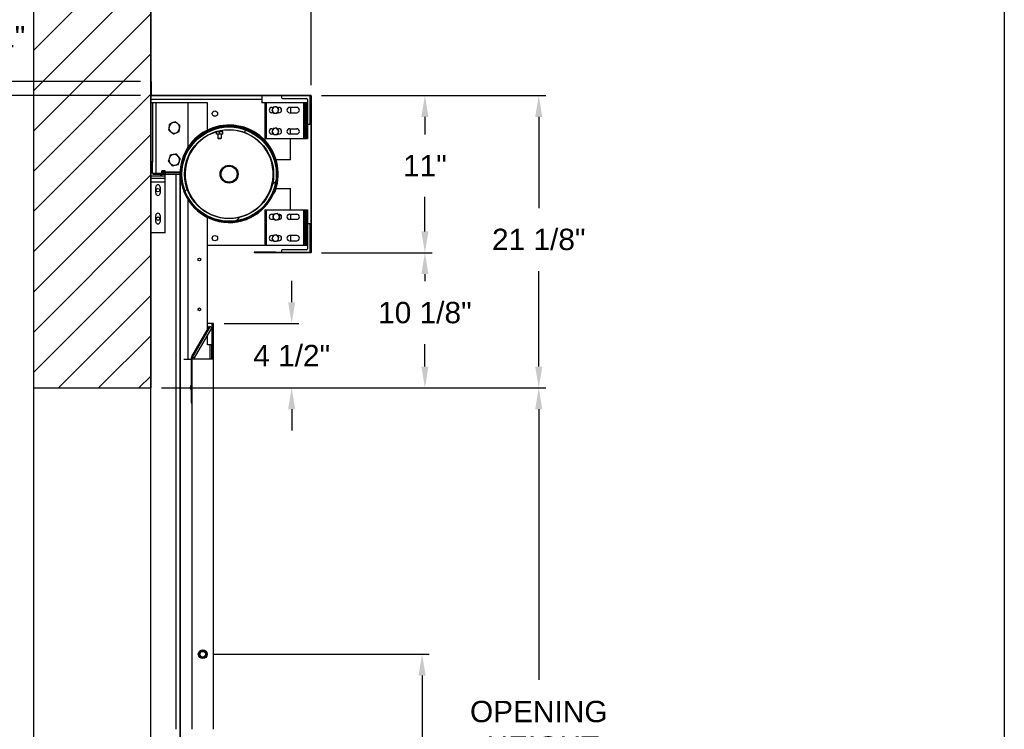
# Model space of a CAD drawing. Header units: inches. Extents: x 170 to 312, y 215 to 248.
# Tile 348 of 387: x 283.39 to 287.71, y 221.92 to 225.03. Entities that reach past the tile are written whole.
import ezdxf

# ---------------------------------------------------------------- set-up
doc = ezdxf.new("R2010")
doc.units = ezdxf.units.IN
doc.header["$LTSCALE"] = 0.25
doc.header["$MEASUREMENT"] = 0
doc.layers.add('ANNOTATIONS', color=1, linetype='Continuous')
doc.layers.add('STANDARD MOTOR RH', color=7, linetype='Continuous')
doc.styles.add('ARIAL', font='arial.ttf', dxfattribs={"height": 0.09375})
doc.dimstyles.new('STANDARD$0', dxfattribs={"dimtxt": 0.09375, "dimasz": 0.09375, "dimexe": 0.03125, "dimexo": 0.046875, "dimgap": 0.09, "dimtad": 0, "dimtih": 1, "dimtoh": 1, "dimdec": 4, "dimzin": 0, "dimdsep": 46, "dimtxsty": 'ARIAL', "dimcen": 0.09, "dimadec": 0, "dimazin": 0, "dimtfac": 1, "dimtdec": 4, "dimtofl": 0, "dimtmove": 0, "dimatfit": 1, "dimfxl": 1, "dimtolj": 1, "dimtzin": 0, "dimarcsym": 0})
pattern_1 = [(45, (278.11682, 207.31898), (-0.265165, 0.265165), []), (45, (278.2936, 207.31898), (-0.265165, 0.265165), [])]

# ---------------------------------------------------------------- blocks, each defined once
blk = doc.blocks.new('*D128')
at = {"layer": 'ANNOTATIONS', "color": 0, "lineweight": -2, "transparency": 16777216}
for p, q in [((284.7153, 224.6991), (285.1998, 224.6991)), ((285.1685, 224.6053), (285.1685, 224.5283)), ((285.1685, 224.1024), (285.1685, 224.2541)), ((284.7153, 224.0086), (285.1998, 224.0086))]:
    blk.add_line(p, q, dxfattribs=at)
at = {"layer": 'ANNOTATIONS', "color": 0, "transparency": 16777216}
for points in [[(285.1529, 224.6053), (285.1842, 224.6053), (285.1685, 224.6991)], [(285.1529, 224.1024), (285.1842, 224.1024), (285.1685, 224.0086)]]:
    blk.add_solid(points, dxfattribs=at)
at = {"layer": 'defpoints', "color": 0, "transparency": 16777216}
for p in [(284.6684, 224.6991), (285.1685, 224.6991), (284.6684, 224.0086)]:
    blk.add_point(p, dxfattribs=at)
at = {"layer": 'ANNOTATIONS', "color": 0, "transparency": 16777216, "insert": (285.1685, 224.3912), "char_height": 0.09375, "attachment_point": 5, "style": 'ARIAL'}
blk.add_mtext('\\A1;11"', dxfattribs=at)
blk = doc.blocks.new('*D129')
at = {"layer": 'ANNOTATIONS', "color": 0, "lineweight": -2, "transparency": 16777216}
for p, q in [((283.9653, 224.7445), (283.9653, 225.3378)), ((284.6699, 224.7445), (284.6699, 225.3378)), ((283.8716, 225.3066), (283.7778, 225.3066)), ((284.7637, 225.3066), (284.8574, 225.3066))]:
    blk.add_line(p, q, dxfattribs=at)
at = {"layer": 'ANNOTATIONS', "color": 0, "transparency": 16777216}
for points in [[(283.8716, 225.3222), (283.8716, 225.2909), (283.9653, 225.3066)], [(284.7637, 225.3222), (284.7637, 225.2909), (284.6699, 225.3066)]]:
    blk.add_solid(points, dxfattribs=at)
at = {"layer": 'defpoints', "color": 0, "transparency": 16777216}
for p in [(283.9653, 225.3066), (283.9653, 224.6976), (284.6699, 224.6976)]:
    blk.add_point(p, dxfattribs=at)
at = {"layer": 'ANNOTATIONS', "color": 0, "transparency": 16777216, "insert": (284.3189, 225.3066), "char_height": 0.09375, "attachment_point": 5, "style": 'ARIAL'}
blk.add_mtext('\\A1;11 1/4"', dxfattribs=at)
blk = doc.blocks.new('*D123')
at = {"layer": 'ANNOTATIONS', "color": 0, "lineweight": -2, "transparency": 16777216}
for p, q in [((284.5838, 223.7914), (284.5838, 223.8851)), ((284.2872, 223.6976), (284.6151, 223.6976)), ((284.0122, 223.4151), (284.6151, 223.4151)), ((284.5838, 223.3214), (284.5838, 223.2276))]:
    blk.add_line(p, q, dxfattribs=at)
at = {"layer": 'ANNOTATIONS', "color": 0, "transparency": 16777216}
for points in [[(284.5682, 223.7914), (284.5994, 223.7914), (284.5838, 223.6976)], [(284.5682, 223.3214), (284.5994, 223.3214), (284.5838, 223.4151)]]:
    blk.add_solid(points, dxfattribs=at)
at = {"layer": 'defpoints', "color": 0, "transparency": 16777216}
for p in [(284.2403, 223.6976), (284.5838, 223.6976), (283.9653, 223.4151)]:
    blk.add_point(p, dxfattribs=at)
at = {"layer": 'ANNOTATIONS', "color": 0, "transparency": 16777216, "insert": (284.5838, 223.5564), "char_height": 0.09375, "attachment_point": 5, "style": 'ARIAL'}
blk.add_mtext('\\A1;4 1/2"', dxfattribs=at)
blk = doc.blocks.new('*D124')
at = {"layer": 'ANNOTATIONS', "color": 0, "lineweight": -2, "transparency": 16777216}
for p, q in [((284.7153, 224.0086), (285.1998, 224.0086)), ((285.1685, 223.9149), (285.1685, 223.8837)), ((285.1685, 223.5089), (285.1685, 223.6067)), ((284.0122, 223.4151), (285.1998, 223.4151))]:
    blk.add_line(p, q, dxfattribs=at)
at = {"layer": 'ANNOTATIONS', "color": 0, "transparency": 16777216}
for points in [[(285.1529, 223.9149), (285.1842, 223.9149), (285.1685, 224.0086)], [(285.1529, 223.5089), (285.1842, 223.5089), (285.1685, 223.4151)]]:
    blk.add_solid(points, dxfattribs=at)
at = {"layer": 'defpoints', "color": 0, "transparency": 16777216}
for p in [(284.6684, 224.0086), (283.9653, 223.4151), (285.1685, 223.4151)]:
    blk.add_point(p, dxfattribs=at)
at = {"layer": 'ANNOTATIONS', "color": 0, "transparency": 16777216, "insert": (285.1685, 223.7452), "char_height": 0.09375, "attachment_point": 5, "style": 'ARIAL'}
blk.add_mtext('\\A1;10 1/8"', dxfattribs=at)
blk = doc.blocks.new('*D119')
at = {"layer": 'ANNOTATIONS', "color": 0, "lineweight": -2, "transparency": 16777216}
for p, q in [((284.2403, 222.2456), (285.1874, 222.2456)), ((285.1562, 222.1518), (285.1562, 221.5545)), ((285.1562, 220.5089), (285.1562, 221.1208)), ((284.5225, 220.4151), (285.1874, 220.4151))]:
    blk.add_line(p, q, dxfattribs=at)
at = {"layer": 'ANNOTATIONS', "color": 0, "transparency": 16777216}
for points in [[(285.1406, 222.1518), (285.1718, 222.1518), (285.1562, 222.2456)], [(285.1406, 220.5089), (285.1718, 220.5089), (285.1562, 220.4151)]]:
    blk.add_solid(points, dxfattribs=at)
at = {"layer": 'defpoints', "color": 0, "transparency": 16777216}
for p in [(284.1934, 222.2456), (285.1562, 222.2456), (284.4756, 220.4151)]:
    blk.add_point(p, dxfattribs=at)
at = {"layer": 'ANNOTATIONS', "color": 0, "transparency": 16777216, "insert": (285.1562, 221.3377), "char_height": 0.09375, "attachment_point": 5, "style": 'ARIAL'}
blk.add_mtext('\\A1;50"-55"\\PPHOTOEYE', dxfattribs=at)
blk = doc.blocks.new('*D110')
at = {"layer": 'ANNOTATIONS', "color": 0, "lineweight": -2, "transparency": 16777216}
for p, q in [((284.7153, 224.6991), (285.6996, 224.6991)), ((285.6683, 224.6053), (285.6683, 224.205)), ((285.6683, 223.5089), (285.6683, 223.928)), ((284.0122, 223.4151), (285.6996, 223.4151))]:
    blk.add_line(p, q, dxfattribs=at)
at = {"layer": 'ANNOTATIONS', "color": 0, "transparency": 16777216}
for points in [[(285.6527, 224.6053), (285.684, 224.6053), (285.6683, 224.6991)], [(285.6527, 223.5089), (285.684, 223.5089), (285.6683, 223.4151)]]:
    blk.add_solid(points, dxfattribs=at)
at = {"layer": 'defpoints', "color": 0, "transparency": 16777216}
for p in [(284.6684, 224.6991), (285.6683, 224.6991), (283.9653, 223.4151)]:
    blk.add_point(p, dxfattribs=at)
at = {"layer": 'ANNOTATIONS', "color": 0, "transparency": 16777216, "insert": (285.6683, 224.0665), "char_height": 0.09375, "attachment_point": 5, "style": 'ARIAL'}
blk.add_mtext('\\A1;21 1/8"', dxfattribs=at)
blk = doc.blocks.new('*D111')
at = {"layer": 'ANNOTATIONS', "color": 0, "lineweight": -2, "transparency": 16777216}
for p, q in [((283.1215, 224.8539), (283.1215, 224.9569)), ((283.1215, 224.9569), (283.2152, 224.9569)), ((283.92, 224.7601), (283.0902, 224.7601)), ((283.9199, 224.6991), (283.0902, 224.6991)), ((283.1215, 224.6053), (283.1215, 224.5116))]:
    blk.add_line(p, q, dxfattribs=at)
at = {"layer": 'ANNOTATIONS', "color": 0, "transparency": 16777216}
for points in [[(283.1058, 224.8539), (283.1371, 224.8539), (283.1215, 224.7601)], [(283.1058, 224.6053), (283.1371, 224.6053), (283.1215, 224.6991)]]:
    blk.add_solid(points, dxfattribs=at)
at = {"layer": 'defpoints', "color": 0, "transparency": 16777216}
for p in [(283.9669, 224.7601), (283.1215, 224.6991), (283.9668, 224.6991)]:
    blk.add_point(p, dxfattribs=at)
at = {"layer": 'ANNOTATIONS', "color": 0, "transparency": 16777216, "insert": (283.3547, 224.9569), "char_height": 0.09375, "attachment_point": 5, "style": 'ARIAL'}
blk.add_mtext('\\A1;1"', dxfattribs=at)
blk = doc.blocks.new('*D117')
at = {"layer": 'ANNOTATIONS', "color": 0, "lineweight": -2, "transparency": 16777216}
for p, q in [((284.0591, 223.4151), (285.6996, 223.4151)), ((285.6683, 223.3214), (285.6683, 222.1325)), ((285.6683, 220.5089), (285.6683, 221.6977)), ((284.5693, 220.4151), (285.6996, 220.4151))]:
    blk.add_line(p, q, dxfattribs=at)
at = {"layer": 'ANNOTATIONS', "color": 0, "transparency": 16777216}
for points in [[(285.6527, 223.3214), (285.684, 223.3214), (285.6683, 223.4151)], [(285.6527, 220.5089), (285.684, 220.5089), (285.6683, 220.4151)]]:
    blk.add_solid(points, dxfattribs=at)
at = {"layer": 'defpoints', "color": 0, "transparency": 16777216}
for p in [(284.0122, 223.4151), (285.6683, 223.4151), (284.5225, 220.4151)]:
    blk.add_point(p, dxfattribs=at)
at = {"layer": 'ANNOTATIONS', "color": 0, "transparency": 16777216, "insert": (285.6683, 221.9151), "char_height": 0.09375, "attachment_point": 5, "style": 'ARIAL'}
blk.add_mtext('\\A1;OPENING\\P HEIGHT', dxfattribs=at)

msp = doc.modelspace()

# ---------------------------------------------------------------- hatches: boundary and pattern name
at = {"layer": 'STANDARD MOTOR RH'}
h = msp.add_hatch(dxfattribs=at)
h.set_pattern_fill('ANSI31', color=256, style=0)
h.set_pattern_definition([(45, (99.2209, 14.50444), (-0.08838835, 0.08838835), [])])
edge = h.paths.add_edge_path()
edge.add_line((283.44969, 226.02602), (283.44969, 223.41511))
edge.add_line((283.44969, 223.41511), (283.96532, 223.41511))
edge.add_line((283.96532, 226.02602), (283.96532, 223.41511))
edge = h.paths.add_edge_path()
edge.add_line((283.4033, 226.02602), (283.69041, 226.02602))
edge.add_line((283.69041, 226.02602), (283.69041, 225.95732))
edge.add_line((283.69041, 225.95732), (283.72882, 226.09068))
edge.add_line((283.72882, 226.09068), (283.72882, 226.02602))
edge.add_line((283.72882, 226.02602), (284.02401, 226.02602))
h = msp.add_hatch(dxfattribs=at)
h.set_pattern_fill('ANSI32', color=256, style=0)
h.set_pattern_definition(pattern_1)
edge = h.paths.add_edge_path(flags=0)
edge.add_line((283.96704, 224.75851), (283.96704, 224.70543))
edge.add_line((283.96704, 224.70543), (283.96851, 224.70543))
edge.add_line((283.96851, 224.70543), (283.96851, 224.75851))
edge.add_arc((283.96691, 224.75851), 0.0016, 0, 180)
edge.add_line((283.96532, 224.75851), (283.96532, 224.69909))
edge.add_arc((283.96679, 224.69909), 0.00147, 180, 270)
edge.add_line((283.96679, 224.69761), (284.66844, 224.69761))
edge.add_line((284.66844, 224.69761), (284.66844, 224.01011))
edge.add_line((284.66844, 224.01011), (284.42004, 224.01011))
edge.add_arc((284.42004, 224.01024), 0.000123, 90, 270, ccw=False)
edge.add_line((284.42004, 224.01036), (284.51219, 224.01036))
edge.add_line((284.51219, 224.01036), (284.51219, 224.01183))
edge.add_line((284.51219, 224.01183), (284.42004, 224.01183))
edge.add_arc((284.42004, 224.01024), 0.0016, 90, 270)
edge.add_line((284.42004, 224.00864), (284.66844, 224.00864))
edge.add_arc((284.66844, 224.01011), 0.00147, 270, 360)
edge.add_line((284.66992, 224.01011), (284.66992, 224.69761))
edge.add_arc((284.66844, 224.69761), 0.00147, 0, 90)
edge.add_line((284.66844, 224.69909), (283.96679, 224.69909))
edge.add_line((283.96679, 224.69909), (283.96679, 224.75851))
edge.add_arc((283.96691, 224.75851), 0.000123, 0, 180, ccw=False)
h = msp.add_hatch(dxfattribs=at)
h.set_pattern_fill('ANSI32', color=256, style=0)
h.set_pattern_definition(pattern_1)
edge = h.paths.add_edge_path(flags=0)
edge.add_arc((284.30907, 224.35386), 0.20703, 0, 360)
edge = h.paths.add_edge_path(flags=0)
edge.add_arc((284.30907, 224.35386), 0.19531, 0, 360)
h = msp.add_hatch(dxfattribs=at)
h.set_pattern_fill('ANSI32', color=256, style=0)
h.set_pattern_definition(pattern_1)
edge = h.paths.add_edge_path(flags=0)
edge.add_line((283.96532, 224.40855), (283.96532, 224.34605))
edge.add_line((283.96532, 224.34605), (284.02782, 224.34605))
edge.add_line((284.02782, 224.34605), (284.02782, 224.34996))
edge.add_arc((284.02391, 224.34996), 0.00391, 0, 90)
edge.add_line((284.02391, 224.35386), (283.97704, 224.35386))
edge.add_arc((283.97704, 224.35777), 0.00391, 180, 270, ccw=False)
edge.add_line((283.97313, 224.35777), (283.97313, 224.40464))
edge.add_arc((283.96922, 224.40464), 0.00391, 0, 90)
edge.add_line((283.96922, 224.40855), (283.96532, 224.40855))
h = msp.add_hatch(dxfattribs=at)
h.set_pattern_fill('ANSI38', color=256, style=0)
h.set_pattern_definition([(45, (278.11682, 207.31898), (-0.08838835, 0.08838835), []), (135, (278.11682, 207.31898), (-0.265165, 0.08838835), [0.3125, -0.1875])])
edge = h.paths.add_edge_path(flags=0)
edge.add_arc((284.01657, 224.36511), 0.000313, 90, 180, ccw=False)
edge.add_line((284.01657, 224.36543), (284.02469, 224.36543))
edge.add_arc((284.02469, 224.36511), 0.000313, 0, 90, ccw=False)
edge.add_line((284.025, 224.36511), (284.025, 224.36386))
edge.add_arc((284.02532, 224.36386), 0.000313, 180, 270)
edge.add_line((284.02532, 224.36355), (284.0275, 224.36355))
edge.add_arc((284.0275, 224.36386), 0.000313, 270, 360)
edge.add_line((284.02782, 224.36386), (284.02782, 224.36793))
edge.add_arc((284.0275, 224.36793), 0.000313, 0, 90)
edge.add_line((284.0275, 224.36824), (284.01375, 224.36824))
edge.add_arc((284.01375, 224.36793), 0.000313, 90, 180)
edge.add_line((284.01344, 224.36793), (284.01344, 224.35699))
edge.add_arc((284.01313, 224.35699), 0.000313, 270, 360, ccw=False)
edge.add_line((284.01313, 224.35668), (283.975, 224.35668))
edge.add_arc((283.975, 224.35636), 0.000313, 90, 180)
edge.add_line((283.97469, 224.35636), (283.97469, 224.35418))
edge.add_arc((283.975, 224.35418), 0.000313, 180, 270)
edge.add_line((283.975, 224.35386), (284.0275, 224.35386))
edge.add_arc((284.0275, 224.35418), 0.000313, 270, 360)
edge.add_line((284.02782, 224.35418), (284.02782, 224.35824))
edge.add_arc((284.0275, 224.35824), 0.000313, 0, 90)
edge.add_line((284.0275, 224.35855), (284.02532, 224.35855))
edge.add_arc((284.02532, 224.35824), 0.000313, 90, 180)
edge.add_line((284.025, 224.35824), (284.025, 224.35699))
edge.add_arc((284.02469, 224.35699), 0.000313, 270, 360, ccw=False)
edge.add_line((284.02469, 224.35668), (284.01657, 224.35668))
edge.add_arc((284.01657, 224.35699), 0.000313, 180, 270, ccw=False)
edge.add_line((284.01625, 224.35699), (284.01625, 224.36511))
h = msp.add_hatch(dxfattribs=at)
h.set_pattern_fill('ANSI31', color=256, style=0)
h.set_pattern_definition([(45, (278.11682, 207.31898), (-0.08838835, 0.08838835), [])])
edge = h.paths.add_edge_path(flags=0)
edge.add_line((284.09228, 224.36068), (284.01626, 224.36084))
edge.add_line((284.01626, 224.36084), (284.01626, 224.36122))
edge.add_line((284.01626, 224.36122), (284.09228, 224.36106))
edge.add_line((284.09228, 224.36106), (284.09228, 224.36106))
edge.add_line((284.09228, 224.36106), (284.01626, 224.36123))
edge.add_line((284.01626, 224.36123), (284.01626, 224.36142))
edge.add_line((284.01626, 224.36142), (284.09228, 224.36139))
edge.add_line((284.09228, 224.36139), (284.09228, 224.3614))
edge.add_line((284.09228, 224.3614), (284.01626, 224.36143))
edge.add_line((284.01626, 224.36143), (284.01626, 224.36165))
edge.add_line((284.01626, 224.36165), (284.09228, 224.36179))
edge.add_line((284.09228, 224.36179), (284.09228, 224.3618))
edge.add_line((284.09228, 224.3618), (284.01626, 224.36166))
edge.add_line((284.01626, 224.36166), (284.01626, 224.36192))
edge.add_line((284.01626, 224.36192), (284.09229, 224.36227))
edge.add_line((284.09229, 224.36227), (284.09229, 224.36227))
edge.add_line((284.09229, 224.36227), (284.01626, 224.36192))
edge.add_line((284.01626, 224.36192), (284.01627, 224.36536))
edge.add_line((284.01627, 224.36536), (284.02979, 224.3637))
edge.add_line((284.02979, 224.3637), (284.03002, 224.36557))
edge.add_line((284.03002, 224.36557), (284.01509, 224.36739))
edge.add_arc((284.01502, 224.36677), 0.000625, 83.03379, 179.87656)
edge.add_line((284.01439, 224.36677), (284.01437, 224.35568))
edge.add_arc((284.01499, 224.35568), 0.000625, 179.87656, 276.71933)
edge.add_line((284.01507, 224.35506), (284.03, 224.35682))
edge.add_line((284.03, 224.35682), (284.02978, 224.35868))
edge.add_line((284.02978, 224.35868), (284.01625, 224.35708))
edge.add_line((284.01625, 224.35708), (284.01625, 224.36018))
edge.add_line((284.01625, 224.36018), (284.09228, 224.35983))
edge.add_line((284.09228, 224.35983), (284.09228, 224.35984))
edge.add_line((284.09228, 224.35984), (284.01625, 224.36018))
edge.add_line((284.01625, 224.36018), (284.01625, 224.36038))
edge.add_line((284.01625, 224.36038), (284.09228, 224.36022))
edge.add_line((284.09228, 224.36022), (284.09228, 224.36022))
edge.add_line((284.09228, 224.36022), (284.01625, 224.36039))
edge.add_line((284.01625, 224.36039), (284.01626, 224.36084))
edge.add_line((284.01626, 224.36084), (284.09228, 224.36067))
edge.add_line((284.09228, 224.36067), (284.09228, 224.36068))

# ---------------------------------------------------------------- linework, layer by layer
at = {"layer": 'ANNOTATIONS', "transparency": 16777216}
msp.add_line((284.01219, 223.41511), (285.69958, 223.41511), dxfattribs=at)
at = {"layer": 'defpoints'}
msp.add_lwpolyline([(287.7119, 214.75854), (268.24203, 214.75854), (268.24203, 227.49365), (287.7119, 227.49365)], close=True, dxfattribs=at)
at = {"layer": 'STANDARD MOTOR RH'}
for p, q in [((283.44969, 226.02602), (283.44969, 220.41511)), ((283.44969, 226.02602), (283.44969, 223.41511)), ((283.96532, 220.41511), (283.96532, 226.02602)), ((283.96532, 226.02602), (283.96532, 223.41511)), ((283.96679, 224.75851), (283.96679, 224.69909)), ((283.96704, 224.70543), (283.96704, 224.75851)), ((283.96851, 224.70543), (283.96851, 224.75851)), ((284.66844, 224.69761), (283.96532, 224.69761)), ((284.45282, 224.68199), (283.96532, 224.68199)), ((284.21488, 224.66636), (283.96532, 224.66636)), ((284.66992, 224.69909), (283.96589, 224.69909)), ((283.96704, 224.70543), (283.96851, 224.70543)), ((283.97275, 224.66636), (283.97275, 224.40631)), ((283.98838, 224.35668), (283.98838, 224.66636)), ((284.129, 224.4727), (284.129, 224.66636)), ((284.21488, 224.54796), (284.21488, 224.66636)), ((284.45282, 224.69761), (284.45282, 224.66636)), ((284.65282, 224.66636), (284.45282, 224.66636)), ((284.46532, 224.66636), (284.46532, 224.51011)), ((284.47118, 224.66636), (284.47118, 224.51011)), ((284.53954, 224.69761), (284.53954, 224.6898)), ((284.54344, 224.68589), (284.64891, 224.68589)), ((284.63524, 224.66636), (284.63524, 224.51011)), ((284.6411, 224.66636), (284.6411, 224.51011)), ((284.64696, 224.66636), (284.64696, 224.51011)), ((284.65282, 224.68199), (284.65282, 224.51011)), ((284.66454, 224.57261), (284.66454, 224.69761)), ((284.66844, 224.69761), (284.66844, 224.01011)), ((284.66992, 224.69761), (284.66992, 224.01011)), ((284.49657, 224.64683), (284.50236, 224.64683)), ((284.50384, 224.62339), (284.49657, 224.62339)), ((284.50279, 224.64782), (284.49964, 224.64057)), ((284.50047, 224.64249), (284.50047, 224.64683)), ((284.5185, 224.64961), (284.51064, 224.64871)), ((284.52055, 224.64683), (284.52782, 224.64683)), ((284.52391, 224.64413), (284.52153, 224.64551)), ((284.52159, 224.62241), (284.52474, 224.62965)), ((284.52782, 224.62339), (284.52202, 224.62339)), ((284.52391, 224.64683), (284.52391, 224.64229)), ((284.60594, 224.64683), (284.57469, 224.64683)), ((284.57469, 224.62339), (284.60594, 224.62339)), ((284.57782, 224.64683), (284.57782, 224.62339)), ((284.50589, 224.62062), (284.51374, 224.62151)), ((284.21488, 224.54448), (284.21488, 224.54522)), ((284.21488, 224.54099), (284.21488, 224.54173)), ((284.25378, 224.54017), (284.26062, 224.54139)), ((284.25378, 224.52964), (284.25378, 224.54017)), ((284.28116, 224.54139), (284.25449, 224.54139)), ((284.26747, 224.54017), (284.27431, 224.54139)), ((284.26747, 224.52964), (284.26747, 224.54017)), ((284.28116, 224.52964), (284.28116, 224.54017)), ((284.30105, 224.549), (284.30105, 224.54901)), ((284.49642, 224.54028), (284.50083, 224.53372)), ((284.49657, 224.55308), (284.50269, 224.55308)), ((284.51914, 224.55556), (284.51126, 224.55502)), ((284.52081, 224.55308), (284.52782, 224.55308)), ((284.52796, 224.54244), (284.52355, 224.549)), ((284.57469, 224.55308), (284.60594, 224.55308)), ((284.57782, 224.52964), (284.57782, 224.55308)), ((284.65672, 224.57261), (284.66454, 224.57261)), ((284.21488, 224.52275), (284.21488, 224.52496)), ((284.28116, 224.52964), (284.25378, 224.52964)), ((284.25966, 224.52964), (284.25966, 224.51197)), ((284.25966, 224.51197), (284.26152, 224.51011)), ((284.25966, 224.51197), (284.27528, 224.51197)), ((284.26152, 224.51011), (284.27342, 224.51011)), ((284.27342, 224.51011), (284.27528, 224.51197)), ((284.27528, 224.51197), (284.27528, 224.52964)), ((284.46532, 224.51011), (284.65282, 224.51011)), ((284.50358, 224.52964), (284.49657, 224.52964)), ((284.50524, 224.52717), (284.51313, 224.52771)), ((284.52782, 224.52964), (284.5217, 224.52964)), ((284.60594, 224.52964), (284.57469, 224.52964)), ((284.57782, 224.41636), (284.57782, 224.51011)), ((284.129, 224.46693), (284.129, 224.46817)), ((284.129, 224.46093), (284.129, 224.46223)), ((283.96922, 224.40855), (283.96532, 224.40855)), ((284.129, 224.42437), (284.129, 224.42952)), ((284.49411, 224.41636), (284.49206, 224.41636)), ((284.50971, 224.41636), (284.50902, 224.41636)), ((284.51299, 224.41636), (284.51229, 224.41636)), ((284.57782, 224.41636), (284.51556, 224.41636)), ((283.97313, 224.35777), (283.97313, 224.40464)), ((284.01344, 224.36793), (284.01344, 224.35699)), ((284.0275, 224.36824), (284.01375, 224.36824)), ((284.01437, 224.35568), (284.01439, 224.36677)), ((284.01509, 224.36739), (284.03002, 224.36557)), ((284.01625, 224.36511), (284.01625, 224.35699)), ((284.01626, 224.36192), (284.01627, 224.36536)), ((284.01627, 224.36536), (284.02979, 224.3637)), ((284.02469, 224.36543), (284.01657, 224.36543)), ((284.025, 224.36386), (284.025, 224.36511)), ((284.0275, 224.36355), (284.02532, 224.36355)), ((284.02782, 224.36386), (284.02782, 224.36793)), ((284.02979, 224.3637), (284.03002, 224.36557)), ((283.96532, 224.34605), (284.02782, 224.34605)), ((284.02782, 224.33433), (283.96532, 224.33433)), ((283.97469, 224.35636), (283.97469, 224.35418)), ((284.01313, 224.35668), (283.975, 224.35668)), ((283.975, 224.35386), (284.09333, 224.35386)), ((284.03, 224.35682), (284.01507, 224.35506)), ((284.01625, 224.36039), (284.01626, 224.36084)), ((284.09228, 224.36022), (284.01625, 224.36039)), ((284.09228, 224.36022), (284.01625, 224.36038)), ((284.01625, 224.36018), (284.01625, 224.36038)), ((284.09228, 224.35984), (284.01625, 224.36018)), ((284.09228, 224.35983), (284.01625, 224.36018)), ((284.01625, 224.35708), (284.01625, 224.36018)), ((284.02978, 224.35868), (284.01625, 224.35708)), ((284.09229, 224.36227), (284.01626, 224.36192)), ((284.09229, 224.36227), (284.01626, 224.36192)), ((284.01626, 224.36166), (284.01626, 224.36192)), ((284.09228, 224.3618), (284.01626, 224.36166)), ((284.09228, 224.36179), (284.01626, 224.36165)), ((284.01626, 224.36143), (284.01626, 224.36165)), ((284.09228, 224.3614), (284.01626, 224.36143)), ((284.09228, 224.36139), (284.01626, 224.36142)), ((284.01626, 224.36123), (284.01626, 224.36142)), ((284.09228, 224.36106), (284.01626, 224.36123)), ((284.09228, 224.36106), (284.01626, 224.36122)), ((284.01626, 224.36084), (284.01626, 224.36122)), ((284.09228, 224.36067), (284.01626, 224.36084)), ((284.09228, 224.36068), (284.01626, 224.36084)), ((284.01657, 224.35668), (284.02469, 224.35668)), ((284.025, 224.35699), (284.025, 224.35824)), ((284.02532, 224.35855), (284.0275, 224.35855)), ((284.02782, 224.35418), (284.02782, 224.35824)), ((284.02782, 224.09605), (284.02782, 224.34996)), ((284.03, 224.35682), (284.02978, 224.35868)), ((284.07469, 224.35386), (284.07469, 221.91636)), ((284.09228, 224.3618), (284.09228, 224.36179)), ((284.09228, 224.3614), (284.09228, 224.36139)), ((284.09228, 224.36106), (284.09228, 224.36106)), ((284.09228, 224.36068), (284.09228, 224.36067)), ((284.09228, 224.36022), (284.09228, 224.36022)), ((284.09228, 224.35984), (284.09228, 224.35983)), ((284.09229, 224.36227), (284.09229, 224.36227)), ((284.09333, 224.35386), (284.09333, 220.71315)), ((284.09579, 220.71315), (284.09579, 224.35386)), ((284.09579, 224.35386), (284.09645, 224.35386)), ((284.09891, 224.35386), (284.09958, 224.35386)), ((284.11375, 224.35386), (284.11569, 224.35386)), ((284.02782, 224.31871), (283.96532, 224.31871)), ((283.9868, 224.26988), (283.9868, 224.29722)), ((284.004, 224.28594), (284.004, 224.28116)), ((284.00633, 224.29722), (284.00633, 224.26988)), ((284.12893, 224.27839), (284.12893, 224.28356)), ((284.129, 224.2782), (284.129, 224.28335)), ((284.49206, 224.29136), (284.49411, 224.29136)), ((284.50412, 224.28446), (284.50644, 224.28363)), ((284.50902, 224.29136), (284.50971, 224.29136)), ((284.51229, 224.29136), (284.51299, 224.29136)), ((284.51556, 224.29136), (284.57782, 224.29136)), ((284.57782, 224.19761), (284.57782, 224.29136)), ((284.12893, 224.24563), (284.12893, 224.24692)), ((284.12893, 223.54136), (284.12893, 224.24092)), ((284.129, 224.2455), (284.129, 224.24679)), ((284.129, 224.02574), (284.129, 224.2408)), ((284.46532, 224.19761), (284.46532, 224.04136)), ((284.46532, 224.19761), (284.65282, 224.19761)), ((284.47118, 224.19761), (284.47118, 224.04136)), ((284.63524, 224.19761), (284.63524, 224.04136)), ((284.6411, 224.19761), (284.6411, 224.04136)), ((284.64696, 224.19761), (284.64696, 224.04136)), ((284.65282, 224.19761), (284.65282, 224.02574)), ((283.9868, 224.14488), (283.9868, 224.17222)), ((284.004, 224.16094), (284.004, 224.15616)), ((284.00633, 224.17222), (284.00633, 224.14488)), ((284.21488, 224.18276), (284.21488, 224.18498)), ((284.21488, 224.16599), (284.21488, 224.16674)), ((284.21488, 223.67322), (284.21488, 224.16325)), ((284.31708, 224.15872), (284.31708, 224.15871)), ((284.49657, 224.17808), (284.50687, 224.17808)), ((284.50845, 224.15464), (284.49657, 224.15464)), ((284.50496, 224.17758), (284.50289, 224.16995)), ((284.50318, 224.17349), (284.50291, 224.17126)), ((284.51195, 224.15111), (284.51959, 224.15313)), ((284.52024, 224.18161), (284.5126, 224.1796)), ((284.52375, 224.17808), (284.52782, 224.17808)), ((284.53061, 224.17258), (284.52518, 224.17664)), ((284.52723, 224.15515), (284.52931, 224.16277)), ((284.52949, 224.16323), (284.52874, 224.15691)), ((284.53061, 224.17258), (284.53046, 224.17133)), ((284.57469, 224.17808), (284.60594, 224.17808)), ((284.60594, 224.15464), (284.57469, 224.15464)), ((284.57782, 224.17808), (284.57782, 224.15464)), ((284.66454, 224.13511), (284.65672, 224.13511)), ((284.66454, 224.01011), (284.66454, 224.13511)), ((284.02782, 224.09605), (283.96532, 224.09605)), ((284.49657, 224.08433), (284.50296, 224.08433)), ((284.50454, 224.06089), (284.49657, 224.06089)), ((284.50106, 224.08383), (284.49898, 224.0762)), ((284.51634, 224.08786), (284.5087, 224.08585)), ((284.51984, 224.08433), (284.52782, 224.08433)), ((284.52782, 224.06089), (284.52142, 224.06089)), ((284.52333, 224.0614), (284.5254, 224.06902)), ((284.60594, 224.08433), (284.57469, 224.08433)), ((284.57469, 224.06089), (284.60594, 224.06089)), ((284.57782, 224.08433), (284.57782, 224.06089)), ((284.12893, 224.02574), (284.129, 224.02574)), ((284.21488, 224.04136), (284.65282, 224.04136)), ((284.50805, 224.05736), (284.51569, 224.05938)), ((284.53954, 224.01793), (284.53954, 224.01011)), ((284.64891, 224.02183), (284.54344, 224.02183)), ((284.51219, 224.01183), (284.42004, 224.01183)), ((284.51219, 224.01036), (284.42004, 224.01036)), ((284.66844, 224.01011), (284.42004, 224.01011)), ((284.66844, 224.00864), (284.42004, 224.00864)), ((284.51219, 224.01036), (284.51219, 224.01183)), ((284.14517, 223.55249), (284.22247, 223.68636)), ((284.22625, 223.68418), (284.14896, 223.5503)), ((284.2327, 223.68046), (284.1554, 223.54658)), ((284.24032, 223.69761), (284.21488, 223.69761)), ((284.22247, 223.68636), (284.2327, 223.68046)), ((284.23288, 223.69761), (284.23288, 223.54136)), ((284.24032, 221.91636), (284.24032, 223.69761)), ((284.21488, 223.60386), (284.21488, 223.6496)), ((284.23275, 223.60386), (284.21488, 223.60386)), ((284.22532, 223.54136), (284.22532, 223.60386)), ((284.23275, 223.54136), (284.23275, 223.60386)), ((284.11061, 223.54136), (284.14219, 223.54136)), ((284.14219, 223.54136), (284.14219, 223.35017)), ((284.14657, 223.53884), (284.14219, 223.54136)), ((284.14657, 221.91636), (284.14657, 223.54136)), ((284.24032, 223.54136), (284.14657, 223.54136)), ((284.1554, 223.54658), (284.14896, 223.5503)), ((284.23288, 223.58043), (284.23275, 223.58043)), ((284.23275, 223.5648), (284.23288, 223.5648)), ((283.44969, 223.41511), (283.96532, 223.41511)), ((284.14219, 223.35017), (284.14657, 223.35017))]:
    msp.add_line(p, q, dxfattribs=at)
for centre, radius in [((284.24657, 224.61949), 0.01172), ((284.30907, 224.35386), 0.20703), ((284.30907, 224.35386), 0.19531), ((284.30907, 224.35386), 0.03938), ((284.30907, 224.35386), 0.03906), ((284.30907, 224.35386), 0.03516), ((283.99657, 224.28355), 0.00781), ((283.99657, 224.15855), 0.00781), ((284.24657, 224.07261), 0.01172), ((284.17844, 223.97886), 0.006), ((284.17844, 223.76011), 0.006), ((284.19344, 222.24559), 0.01956), ((284.19344, 222.24559), 0.01608), ((284.19344, 222.24559), 0.0126)]:
    msp.add_circle(centre, radius, dxfattribs=at)
for centre, radius, start, end in [((283.96691, 224.75851), 0.0016, 0, 180), ((283.96691, 224.75851), 0.000123, 0, 180), ((283.96679, 224.69909), 0.00147, 180, 270), ((284.54344, 224.6898), 0.00391, 180, 270), ((284.64891, 224.68199), 0.00391, 0, 90), ((284.66844, 224.69761), 0.00148, 0, 90), ((284.49657, 224.63511), 0.01172, 90, 270), ((284.51219, 224.63511), 0.01369, 336.49308, 216.49306), ((284.51219, 224.63511), 0.01369, 216.49308, 336.49307), ((284.52782, 224.63511), 0.01172, 270, 90), ((284.57469, 224.63511), 0.01172, 90, 270), ((284.60594, 224.63511), 0.01172, 270, 90), ((284.06836, 224.55699), 0.02344, 112.17538, 52.17535), ((284.06836, 224.55699), 0.02344, 52.17538, 112.17538), ((284.30907, 224.35386), 0.21574, 340.98662, 180), ((284.30907, 224.35386), 0.21328, 340.98662, 180), ((284.30907, 224.35386), 0.21262, 340.50165, 335.16914), ((284.30907, 224.35386), 0.21016, 340.50165, 335.16914), ((284.30907, 224.35386), 0.20949, 340.41338, 334.35562), ((284.30907, 224.35386), 0.19338, 106.6127, 104.1216), ((284.49657, 224.54136), 0.01172, 90, 270), ((284.51219, 224.54136), 0.01369, 33.92099, 333.92101), ((284.51219, 224.54136), 0.01369, 333.92099, 33.92099), ((284.52782, 224.54136), 0.01172, 270, 90), ((284.57469, 224.54136), 0.01172, 90, 270), ((284.60594, 224.54136), 0.01172, 270, 90), ((284.65672, 224.57652), 0.00391, 180, 270), ((283.96922, 224.40464), 0.00391, 0, 90), ((284.06836, 224.41636), 0.02344, 101.47417, 41.47416), ((284.06836, 224.41636), 0.02344, 41.47417, 101.47417), ((284.01375, 224.36793), 0.000312, 90, 180), ((284.01502, 224.36677), 0.000625, 83.03379, 179.87656), ((284.01657, 224.36511), 0.000312, 90, 180), ((284.02469, 224.36511), 0.000313, 0, 90), ((284.02532, 224.36386), 0.000312, 180, 270), ((284.0275, 224.36793), 0.000312, 0, 90), ((284.0275, 224.36386), 0.000312, 270, 0), ((283.97704, 224.35777), 0.00391, 180, 270), ((283.975, 224.35636), 0.000313, 90, 180), ((283.975, 224.35418), 0.000313, 180, 270), ((284.01313, 224.35699), 0.000313, 270, 0), ((284.01499, 224.35568), 0.000625, 179.87656, 276.71933), ((284.01657, 224.35699), 0.000312, 180, 270), ((284.02391, 224.34996), 0.00391, 0, 90), ((284.02469, 224.35699), 0.000313, 270, 0), ((284.02532, 224.35824), 0.000313, 90, 180), ((284.0275, 224.35824), 0.000313, 0, 90), ((284.0275, 224.35418), 0.000313, 270, 0), ((283.99657, 224.29722), 0.00977, 0, 180), ((284.60665, 224.211), 0.12307, 144.32544, 154.35562), ((284.60665, 224.211), 0.12061, 144.32544, 154.35562), ((284.59728, 224.2205), 0.10742, 144.16123, 155.16914), ((284.59728, 224.2205), 0.10496, 144.16123, 155.16914), ((284.5036, 224.28498), 0.00379, 324.32544, 340.50165), ((284.5036, 224.28498), 0.00625, 324.32544, 340.50165), ((284.50713, 224.28561), 0.00379, 324.16123, 340.98662), ((284.50713, 224.28561), 0.00625, 324.16123, 340.98662), ((283.99657, 224.26988), 0.00977, 180, 0), ((283.99657, 224.17222), 0.00977, 0, 180), ((284.49657, 224.16636), 0.01172, 90, 270), ((284.51219, 224.16636), 0.01172, 132.79209, 195.54331), ((284.51219, 224.16636), 0.01172, 205.47549, 245.22409), ((284.5161, 224.16636), 0.01369, 164.8004, 344.80039), ((284.5161, 224.16636), 0.01369, 344.8004, 164.80041), ((284.52782, 224.16636), 0.01172, 270, 90), ((284.57469, 224.16636), 0.01172, 90, 270), ((284.60594, 224.16636), 0.01172, 270, 90), ((283.99657, 224.14488), 0.00977, 180, 0), ((284.65672, 224.13121), 0.00391, 90, 180), ((284.49657, 224.07261), 0.01172, 90, 270), ((284.51219, 224.07261), 0.01369, 344.8004, 224.80037), ((284.51219, 224.07261), 0.01369, 224.8004, 344.80039), ((284.52782, 224.07261), 0.01172, 270, 90), ((284.57469, 224.07261), 0.01172, 90, 270), ((284.60594, 224.07261), 0.01172, 270, 90), ((284.54344, 224.01793), 0.00391, 90, 180), ((284.64891, 224.02574), 0.00391, 270, 0), ((284.42004, 224.01024), 0.0016, 90, 270), ((284.42004, 224.01024), 0.000123, 90, 270), ((284.66844, 224.01011), 0.00148, 270, 0), ((284.16444, 223.54136), 0.02225, 150, 180), ((284.16444, 223.54136), 0.01788, 150, 180), ((284.16444, 223.54136), 0.01044, 150, 180), ((284.15863, 223.41636), 0.02019, 144.51066, 215.48934)]:
    msp.add_arc(centre, radius, start, end, dxfattribs=at)
for points, knots in [([(284.49964, 224.64057), (284.49957, 224.6404), (284.4985, 224.63795), (284.49746, 224.63556), (284.49649, 224.63333)], [0, 0, 0, 0, 0.0702068, 1, 1, 1, 1]), ([(284.49649, 224.63333), (284.4968, 224.63291), (284.49833, 224.63084), (284.49992, 224.62869), (284.50119, 224.62697)], [0, 0, 0, 0, 0.203201, 1, 1, 1, 1]), ([(284.50119, 224.62697), (284.50155, 224.62649), (284.50314, 224.62434), (284.50469, 224.62224), (284.50589, 224.62062)], [0, 0, 0, 0, 0.22572831, 1, 1, 1, 1]), ([(284.51064, 224.64871), (284.51046, 224.64869), (284.50781, 224.64839), (284.50521, 224.64809), (284.50279, 224.64782)], [0, 0, 0, 0, 0.0702068, 1, 1, 1, 1]), ([(284.51374, 224.62151), (284.51393, 224.62153), (284.51658, 224.62184), (284.51918, 224.62213), (284.52159, 224.62241)], [0, 0, 0, 0, 0.0702068, 1, 1, 1, 1]), ([(284.5232, 224.64325), (284.52193, 224.64497), (284.52034, 224.64712), (284.51881, 224.64919), (284.5185, 224.64961)], [0, 0, 0, 0, 0.796799, 1, 1, 1, 1]), ([(284.5279, 224.6369), (284.5267, 224.63852), (284.52514, 224.64062), (284.52355, 224.64277), (284.5232, 224.64325)], [0, 0, 0, 0, 0.7742717, 1, 1, 1, 1]), ([(284.52474, 224.62965), (284.52482, 224.62983), (284.52588, 224.63227), (284.52693, 224.63467), (284.5279, 224.6369)], [0, 0, 0, 0, 0.0702068, 1, 1, 1, 1]), ([(284.05952, 224.57869), (284.05922, 224.57857), (284.05697, 224.57765), (284.05273, 224.57593), (284.04891, 224.57437), (284.04699, 224.57358)], [0, 0, 0, 0, 0.0700919, 0.5307854, 1, 1, 1, 1]), ([(284.07205, 224.5838), (284.07001, 224.58297), (284.06591, 224.5813), (284.06166, 224.57956), (284.05952, 224.57869)], [0, 0, 0, 0, 0.495458, 1, 1, 1, 1]), ([(284.08274, 224.5755), (284.08248, 224.5757), (284.08056, 224.57719), (284.07695, 224.58), (284.07369, 224.58252), (284.07205, 224.5838)], [0, 0, 0, 0, 0.07009191, 0.5307854, 1, 1, 1, 1]), ([(284.04514, 224.56018), (284.04499, 224.55906), (284.04437, 224.55452), (284.04376, 224.5501), (284.0433, 224.54677)], [0, 0, 0, 0, 0.2463063, 1, 1, 1, 1]), ([(284.0433, 224.54677), (284.04504, 224.54543), (284.04854, 224.54271), (284.05216, 224.53989), (284.05399, 224.53847)], [0, 0, 0, 0, 0.495458, 1, 1, 1, 1]), ([(284.04699, 224.57358), (284.04685, 224.57258), (284.04625, 224.56822), (284.04563, 224.56368), (284.04514, 224.56018)], [0, 0, 0, 0, 0.2293621, 1, 1, 1, 1]), ([(284.05399, 224.53847), (284.05424, 224.53828), (284.05616, 224.53679), (284.05978, 224.53398), (284.06304, 224.53145), (284.06468, 224.53018)], [0, 0, 0, 0, 0.0700919, 0.5307854, 1, 1, 1, 1]), ([(284.07721, 224.53528), (284.07751, 224.5354), (284.07976, 224.53632), (284.084, 224.53805), (284.08781, 224.53961), (284.08974, 224.54039)], [0, 0, 0, 0, 0.0700919, 0.5307854, 1, 1, 1, 1]), ([(284.09343, 224.5672), (284.09169, 224.56855), (284.08819, 224.57127), (284.08456, 224.57408), (284.08274, 224.5755)], [0, 0, 0, 0, 0.495458, 1, 1, 1, 1]), ([(284.08974, 224.54039), (284.0902, 224.54372), (284.09081, 224.54814), (284.09143, 224.55268), (284.09158, 224.5538)], [0, 0, 0, 0, 0.7536937, 1, 1, 1, 1]), ([(284.09158, 224.5538), (284.09206, 224.5573), (284.09269, 224.56183), (284.09329, 224.5662), (284.09343, 224.5672)], [0, 0, 0, 0, 0.7706379, 1, 1, 1, 1]), ([(284.26062, 224.54139), (284.26079, 224.54139), (284.2631, 224.54138), (284.26536, 224.54075), (284.26747, 224.54017)], [0, 0, 0, 0, 0.0702068, 1, 1, 1, 1]), ([(284.27431, 224.54139), (284.27447, 224.54139), (284.27679, 224.54138), (284.27905, 224.54075), (284.28116, 224.54017)], [0, 0, 0, 0, 0.0702068, 1, 1, 1, 1]), ([(284.28116, 224.54017), (284.28116, 224.54032), (284.28116, 224.54104), (284.28116, 224.54124), (284.28116, 224.54139)], [0, 0, 0, 0, 0.20320098, 1, 1, 1, 1]), ([(284.4999, 224.54738), (284.49963, 224.54684), (284.49846, 224.54444), (284.49731, 224.54209), (284.49642, 224.54028)], [0, 0, 0, 0, 0.22572831, 1, 1, 1, 1]), ([(284.50337, 224.55448), (284.50314, 224.55401), (284.50201, 224.5517), (284.50084, 224.54929), (284.4999, 224.54738)], [0, 0, 0, 0, 0.203201, 1, 1, 1, 1]), ([(284.51126, 224.55502), (284.51107, 224.55501), (284.50841, 224.55482), (284.5058, 224.55464), (284.50337, 224.55448)], [0, 0, 0, 0, 0.0702068, 1, 1, 1, 1]), ([(284.52355, 224.549), (284.52345, 224.54916), (284.52196, 224.55137), (284.5205, 224.55354), (284.51914, 224.55556)], [0, 0, 0, 0, 0.0702068, 1, 1, 1, 1]), ([(284.52101, 224.52825), (284.5219, 224.53006), (284.52305, 224.5324), (284.52422, 224.5348), (284.52449, 224.53535)], [0, 0, 0, 0, 0.77427169, 1, 1, 1, 1]), ([(284.52449, 224.53535), (284.52542, 224.53726), (284.5266, 224.53966), (284.52773, 224.54197), (284.52796, 224.54244)], [0, 0, 0, 0, 0.796799, 1, 1, 1, 1]), ([(284.06468, 224.53018), (284.06671, 224.53101), (284.07082, 224.53268), (284.07507, 224.53441), (284.07721, 224.53528)], [0, 0, 0, 0, 0.495458, 1, 1, 1, 1]), ([(284.50083, 224.53372), (284.50094, 224.53357), (284.50243, 224.53135), (284.50389, 224.52918), (284.50524, 224.52717)], [0, 0, 0, 0, 0.0702068, 1, 1, 1, 1]), ([(284.51313, 224.52771), (284.51331, 224.52772), (284.51598, 224.5279), (284.51859, 224.52808), (284.52101, 224.52825)], [0, 0, 0, 0, 0.0702068, 1, 1, 1, 1]), ([(284.04614, 224.42381), (284.04604, 224.42351), (284.04527, 224.4212), (284.04381, 224.41686), (284.0425, 224.41295), (284.04184, 224.41098)], [0, 0, 0, 0, 0.07009191, 0.5307854, 1, 1, 1, 1]), ([(284.04184, 224.41098), (284.04251, 224.41022), (284.04543, 224.40692), (284.04846, 224.40349), (284.0508, 224.40084)], [0, 0, 0, 0, 0.2293621, 1, 1, 1, 1]), ([(284.05044, 224.43664), (284.04974, 224.43456), (284.04833, 224.43035), (284.04688, 224.426), (284.04614, 224.42381)], [0, 0, 0, 0, 0.495458, 1, 1, 1, 1]), ([(284.0637, 224.43933), (284.06339, 224.43927), (284.06101, 224.43878), (284.05652, 224.43787), (284.05248, 224.43705), (284.05044, 224.43664)], [0, 0, 0, 0, 0.0700919, 0.5307854, 1, 1, 1, 1]), ([(284.07696, 224.44202), (284.07481, 224.44159), (284.07046, 224.4407), (284.06597, 224.43979), (284.0637, 224.43933)], [0, 0, 0, 0, 0.495458, 1, 1, 1, 1]), ([(284.08592, 224.43189), (284.08359, 224.43453), (284.08055, 224.43796), (284.07763, 224.44127), (284.07696, 224.44202)], [0, 0, 0, 0, 0.7706379, 1, 1, 1, 1]), ([(284.09489, 224.42175), (284.09266, 224.42427), (284.0897, 224.42761), (284.08667, 224.43104), (284.08592, 224.43189)], [0, 0, 0, 0, 0.7536937, 1, 1, 1, 1]), ([(284.08629, 224.39609), (284.08699, 224.39817), (284.08839, 224.40237), (284.08985, 224.40672), (284.09059, 224.40892)], [0, 0, 0, 0, 0.49545796, 1, 1, 1, 1]), ([(284.09059, 224.40892), (284.09069, 224.40922), (284.09146, 224.41152), (284.09292, 224.41587), (284.09423, 224.41977), (284.09489, 224.42175)], [0, 0, 0, 0, 0.0700919, 0.5307854, 1, 1, 1, 1]), ([(284.0508, 224.40084), (284.05155, 224.4), (284.05458, 224.39656), (284.05754, 224.39322), (284.05976, 224.3907)], [0, 0, 0, 0, 0.2463063, 1, 1, 1, 1]), ([(284.05976, 224.3907), (284.06192, 224.39114), (284.06627, 224.39202), (284.07076, 224.39293), (284.07303, 224.39339)], [0, 0, 0, 0, 0.495458, 1, 1, 1, 1]), ([(284.07303, 224.39339), (284.07334, 224.39346), (284.07572, 224.39394), (284.08021, 224.39485), (284.08425, 224.39567), (284.08629, 224.39609)], [0, 0, 0, 0, 0.0700919, 0.5307854, 1, 1, 1, 1]), ([(284.50289, 224.16995), (284.50284, 224.16977), (284.50214, 224.1672), (284.50146, 224.16467), (284.50082, 224.16233)], [0, 0, 0, 0, 0.0702068, 1, 1, 1, 1]), ([(284.50082, 224.16233), (284.50119, 224.16195), (284.503, 224.16013), (284.50488, 224.15823), (284.50639, 224.15672)], [0, 0, 0, 0, 0.20320098, 1, 1, 1, 1]), ([(284.5126, 224.1796), (284.51242, 224.17955), (284.50984, 224.17887), (284.50731, 224.1782), (284.50496, 224.17758)], [0, 0, 0, 0, 0.0702068, 1, 1, 1, 1]), ([(284.50639, 224.15672), (284.50681, 224.15629), (284.5087, 224.15439), (284.51053, 224.15254), (284.51195, 224.15111)], [0, 0, 0, 0, 0.22572831, 1, 1, 1, 1]), ([(284.51959, 224.15313), (284.51978, 224.15318), (284.52236, 224.15386), (284.52488, 224.15453), (284.52723, 224.15515)], [0, 0, 0, 0, 0.0702068, 1, 1, 1, 1]), ([(284.52581, 224.17601), (284.52431, 224.17752), (284.52242, 224.17942), (284.52061, 224.18124), (284.52024, 224.18161)], [0, 0, 0, 0, 0.796799, 1, 1, 1, 1]), ([(284.53138, 224.1704), (284.52996, 224.17183), (284.52812, 224.17368), (284.52624, 224.17558), (284.52581, 224.17601)], [0, 0, 0, 0, 0.77427169, 1, 1, 1, 1]), ([(284.52758, 224.15641), (284.52767, 224.15645), (284.52807, 224.15662), (284.52845, 224.15678), (284.52874, 224.15691)], [0, 0, 0, 0, 0.2239882, 1, 1, 1, 1]), ([(284.52931, 224.16277), (284.52936, 224.16296), (284.53006, 224.16553), (284.53074, 224.16805), (284.53138, 224.1704)], [0, 0, 0, 0, 0.0702068, 1, 1, 1, 1]), ([(284.49898, 224.0762), (284.49893, 224.07602), (284.49823, 224.07345), (284.49755, 224.07092), (284.49691, 224.06858)], [0, 0, 0, 0, 0.0702068, 1, 1, 1, 1]), ([(284.49691, 224.06858), (284.49728, 224.0682), (284.49909, 224.06638), (284.50098, 224.06448), (284.50248, 224.06297)], [0, 0, 0, 0, 0.20320098, 1, 1, 1, 1]), ([(284.5087, 224.08585), (284.50851, 224.0858), (284.50593, 224.08512), (284.50341, 224.08445), (284.50106, 224.08383)], [0, 0, 0, 0, 0.0702068, 1, 1, 1, 1]), ([(284.50248, 224.06297), (284.50291, 224.06254), (284.50479, 224.06064), (284.50663, 224.05879), (284.50805, 224.05736)], [0, 0, 0, 0, 0.22572831, 1, 1, 1, 1]), ([(284.51569, 224.05938), (284.51587, 224.05943), (284.51845, 224.06011), (284.52098, 224.06078), (284.52333, 224.0614)], [0, 0, 0, 0, 0.0702068, 1, 1, 1, 1]), ([(284.5219, 224.08226), (284.5204, 224.08377), (284.51852, 224.08567), (284.5167, 224.08749), (284.51634, 224.08786)], [0, 0, 0, 0, 0.796799, 1, 1, 1, 1]), ([(284.52747, 224.07665), (284.52605, 224.07808), (284.52421, 224.07993), (284.52233, 224.08183), (284.5219, 224.08226)], [0, 0, 0, 0, 0.77427169, 1, 1, 1, 1]), ([(284.5254, 224.06902), (284.52545, 224.06921), (284.52615, 224.07178), (284.52684, 224.0743), (284.52747, 224.07665)], [0, 0, 0, 0, 0.0702068, 1, 1, 1, 1])]:
    msp.add_open_spline(points, degree=3, knots=knots, dxfattribs=at)

# ---------------------------------------------------------------- dimensions: what is measured, and where the dimension line sits
at = {"layer": 'ANNOTATIONS'}
dim = msp.add_linear_dim(base=(283.96532, 225.30656), p1=(284.66992, 224.69761), p2=(283.96532, 224.69761), text='11 1/4"', dimstyle='STANDARD$0', dxfattribs=at)
dim.commit()
dim.dimension.update_dxf_attribs({"geometry": '*D129', "text_midpoint": (284.31895, 225.30656), "dimtype": 160})
for base, p1, p2, text, picture, middle in [((283.12147, 224.69909), (283.96691, 224.76011), (283.96679, 224.69909), '1"', '*D111', (283.35468, 224.95692)), ((285.66833, 224.69909), (283.96532, 223.41511), (284.66844, 224.69909), '21 1/8"', '*D110', (285.66833, 224.06652)), ((285.16854, 224.69909), (284.66844, 224.00864), (284.66844, 224.69909), '11"', '*D128', (285.16854, 224.3912)), ((285.16854, 223.41511), (284.66844, 224.00864), (283.96532, 223.41511), '10 1/8"', '*D124', (285.16854, 223.74521)), ((284.58382, 223.69761), (283.96532, 223.41511), (284.24032, 223.69761), '4 1/2"', '*D123', (284.58382, 223.55636)), ((285.15619, 222.24559), (284.47558, 220.41511), (284.19344, 222.24559), '50"-55"\\PPHOTOEYE', '*D119', (285.15619, 221.33766))]:
    dim = msp.add_linear_dim(base=base, p1=p1, p2=p2, angle=90, text=text, dimstyle='STANDARD$0', dxfattribs=at)
    dim.commit()
    dim.dimension.update_dxf_attribs({"geometry": picture, "text_midpoint": middle, "dimtype": 160})
dim = msp.add_linear_dim(base=(285.66833, 223.41511), p1=(284.52245, 220.41511), p2=(284.01219, 223.41511), angle=90, text='OPENING\\P HEIGHT', dimstyle='STANDARD$0', dxfattribs=at)
dim.commit()
dim.dimension.update_dxf_attribs({"geometry": '*D117', "text_midpoint": (285.66833, 221.91511)})

doc.saveas('drawing.dxf')
